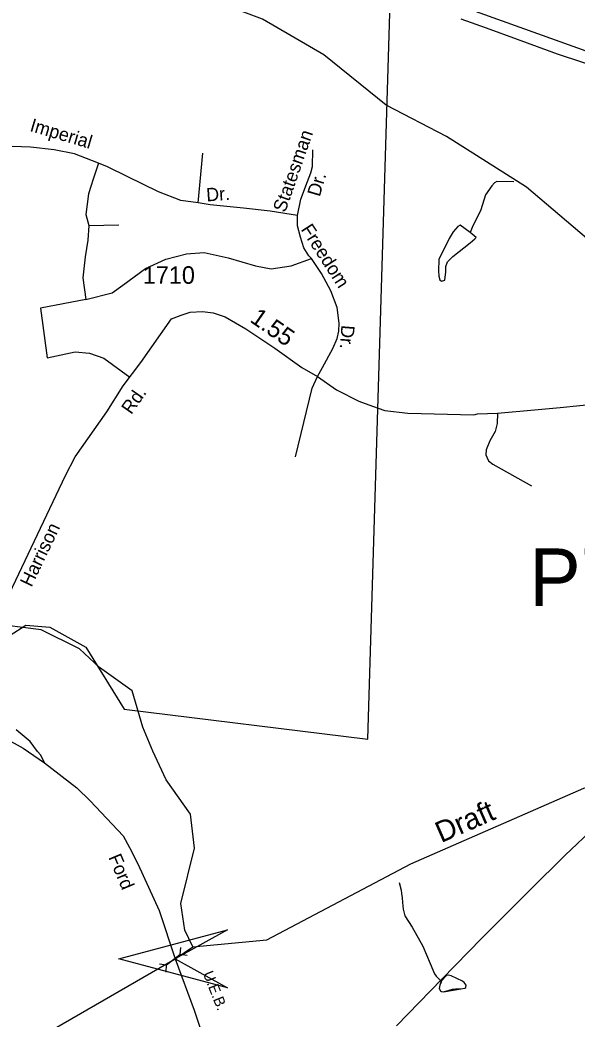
# Model space of a CAD drawing. Extents: x 1473865 to 1648260, y 639067 to 773536.
# Drawn here: x 1544543 to 1548512, y 701811 to 708929 of the extents above; entities that cross this region are included whole.
import ezdxf

# ---------------------------------------------------------------- set-up
doc = ezdxf.new("R2010")
doc.units = 0
for name, color, linetype in [('Exist Boundary Political City Limit New', 7, 'Continuous'), ('Exist Boundary Political Urban Extension UEB Label', 7, 'Continuous'), ('Exist Hydrographic Creek Single Shore', 7, 'Continuous'), ('Exist Hydrographic Creek Single Shore Label', 7, 'Continuous'), ('Exist Hydrographic Misc Water Feature', 7, 'Continuous'), ('Exist Railroad Mainline', 7, 'Continuous'), ('Exist Road Non-System Type 51', 7, 'Continuous'), ('Exist Road Non-System Type 51 Label', 7, 'Continuous'), ('Exist Road Secondary Mileage Hundredths English Label', 7, 'Continuous'), ('Exist Road Secondary Structure Culvert Attributed CELL', 7, 'Continuous'), ('Exist Road Secondary Structure Culvert CELL', 7, 'Continuous'), ('Exist Road Secondary Structure Pipe Number Label', 7, 'Continuous'), ('Exist Road Secondary Type 51 Attributed', 7, 'Continuous'), ('Exist Road Secondary Type 51 Label', 7, 'Continuous'), ('Exist Road Secondary Type 51 Number Label', 7, 'Continuous'), ('Exist Utilities Electrical Transmission Line', 7, 'Continuous'), ('Map Preparation Boundary City Limit Buffer Line', 7, 'Continuous')]:
    doc.layers.add(name, color=color, linetype=linetype)

msp = doc.modelspace()

# ---------------------------------------------------------------- linework, layer by layer
at = {"layer": 'Exist Boundary Political City Limit New'}
for points in [[(1547693.1, 709025.8), (1549554.9, 708358.6)], [(1544471.6, 704547.2), (1544585.6, 704618.5), (1544756.6, 704604.2), (1545013.1, 704461.8), (1545283.9, 704020.1), (1547022.4, 703806.3), (1547179, 708978.9)]]:
    msp.add_lwpolyline(points, dxfattribs=at)
at = {"layer": 'Exist Hydrographic Creek Single Shore'}
for points in [[(1552207.4, 703775.3), (1551994.2, 703971.4), (1551729.8, 704081.9), (1551346.9, 704129), (1551065.8, 704259.4), (1550646.8, 704697.9), (1550443.8, 705010.6), (1550008.8, 705436.2), (1549623, 705903.8), (1549574.1, 706095.9), (1549473.8, 706418.7), (1549367.8, 706594.7), (1548769.8, 707214.1), (1548152.8, 707738.6), (1547582.8, 708098.1), (1547152.8, 708323.4), (1546708.8, 708680.4), (1546270.8, 708935.3), (1545845.1, 709096.9), (1545351.7, 709277.2), (1545104.9, 709637.8), (1544640, 709834.3), (1544027.7, 710119.6)], [(1545774.7, 702324.6), (1545717.7, 702443.8), (1545687.7, 702634.9), (1545787.2, 703027.8), (1545757.6, 703269.8), (1545585, 703515.7), (1545488.9, 703720.5), (1545419.2, 703889.9), (1545342.8, 704149.1), (1545109.1, 704316.5), (1544965.7, 704448.3), (1544692.7, 704585.1), (1544318.7, 704632), (1543946.9, 704810.1), (1543675.2, 704910.8), (1542816.7, 705369.9)], [(1545774.7, 702324.6), (1546300.7, 702376.3), (1547326.7, 702917), (1548559.8, 703456.6), (1549062.8, 703590.9), (1549938, 703574.6), (1550727.2, 703589.9), (1551389.1, 703676.6), (1552207.4, 703775.3)], [(1537312.6, 702324.8), (1537437.6, 702289.4), (1537746.6, 702325.9), (1537962.6, 702321.5), (1538103.6, 702236.6), (1538201.6, 702119.7), (1538497.6, 701854.4), (1538819.6, 701651), (1539340.7, 701391), (1539779.6, 701244.2), (1540127.6, 701096), (1540518.6, 701022.5), (1541697.5, 700903.8), (1542338.3, 700873.9), (1542597.2, 700940.3), (1543150.6, 700880.7), (1543502.8, 701066), (1544172.4, 701390.6), (1545648, 702240.6), (1545774.7, 702324.6)]]:
    msp.add_lwpolyline(points, dxfattribs=at)
at = {"layer": 'Exist Hydrographic Misc Water Feature'}
for points in [[(1548061.7, 707775.9), (1547941, 707778.4), (1547924.8, 707768.7), (1547904.4, 707747.1), (1547859.2, 707684.1), (1547826, 707575.9), (1547764.7, 707450.1), (1547750.3, 707414.7)], [(1547750.3, 707414.7), (1547679.7, 707467.2), (1547662.8, 707458.1), (1547630.1, 707420.9), (1547601.2, 707373.5), (1547526.2, 707223), (1547524.6, 707143.1), (1547527.9, 707103.1), (1547533.4, 707078.9), (1547547.1, 707068.7), (1547569.3, 707076.2), (1547576.5, 707134.1), (1547577.3, 707174), (1547589.9, 707205.8), (1547626.6, 707245), (1547750.6, 707340.4), (1547783.1, 707369.8), (1547793.8, 707379.4), (1547750.3, 707414.7)], [(1547245.4, 702782.9), (1547258.7, 702730.6), (1547262.2, 702706.6), (1547265.6, 702674.5), (1547269, 702642.4), (1547272.1, 702594.4), (1547285.2, 702546.2), (1547337.3, 702465.4), (1547413.8, 702331), (1547464.6, 702206.7), (1547497.2, 702134.1), (1547508.9, 702117.8), (1547544.1, 702081.3)], [(1547544.1, 702081.3), (1547546.1, 702077.1), (1547533.6, 702053.3), (1547529.1, 702029.4), (1547538.8, 702013.2), (1547546.7, 702007.1), (1547560.7, 702004.8), (1547625.1, 702023.5), (1547641.1, 702023.2), (1547649.2, 702027), (1547681.1, 702026.4), (1547713.2, 702031.7), (1547719.3, 702035.6), (1547721.6, 702053.5), (1547708, 702071.8), (1547696.1, 702080), (1547614.9, 702119.7), (1547599, 702124), (1547582.9, 702122.3), (1547544.1, 702081.3)], [(1547544.1, 702081.3), (1547533.6, 702053.3), (1547529.1, 702029.4), (1547538.8, 702013.2), (1547546.7, 702007.1), (1547560.7, 702004.8), (1547713.2, 702031.7), (1547719.3, 702035.6), (1547721.6, 702053.5), (1547708, 702071.8), (1547696.1, 702080), (1547614.9, 702119.7), (1547599, 702124), (1547582.9, 702122.3), (1547544.1, 702081.3)]]:
    msp.add_lwpolyline(points, dxfattribs=at)
at = {"layer": 'Exist Railroad Mainline'}
msp.add_lwpolyline([(1547683.5, 708936.8), (1547864.5, 708873.7), (1548085.2, 708791.8), (1548369.5, 708688.8), (1548723.7, 708572.6)], dxfattribs=at)
at = {"layer": 'Exist Road Non-System Type 51'}
for points in [[(1545101.1, 707909.7), (1544931.9, 707974.6), (1544786.4, 708004.7), (1544618.8, 708022.1), (1544489.6, 708026.9), (1544399.5, 708009.5), (1544303, 707973.1)], [(1545813.2, 707627), (1545844.8, 707979.9)], [(1546519.4, 707536), (1546543.1, 707652.5), (1546590.5, 707777.6), (1546615.8, 707840.9), (1546626.9, 707885.2), (1546628.5, 708003.9)], [(1545101.1, 707909.7), (1545064.3, 707796.2), (1545031.1, 707690.1), (1545012.1, 707544.6), (1545034.2, 707464.6)], [(1545813.2, 707627), (1545689.8, 707642.9), (1545530.1, 707704.6), (1545307.2, 707815.3), (1545167.5, 707882.8), (1545101.1, 707909.7)], [(1546519.4, 707536), (1546324.9, 707567.1), (1546135.1, 707587.7), (1545897.9, 707613), (1545813.2, 707627)], [(1546619.4, 707229.4), (1546601.5, 707248.7), (1546565.2, 707304.9), (1546541.5, 707380.9), (1546519.4, 707463.2), (1546519.4, 707536)], [(1545034.2, 707464.6), (1545026.3, 707360.2), (1545007.4, 707241.5), (1544991.5, 707091.2), (1545012.1, 706938.4)], [(1545034.2, 707464.6), (1545246.1, 707471)], [(1545012.1, 706938.4), (1545198.6, 706985.6), (1545274.5, 707039.4), (1545437.4, 707158.1), (1545582.9, 707224.6), (1545729.9, 707264.1), (1545854.9, 707273.6), (1546027.2, 707235.7), (1546220.9, 707178.7), (1546333.1, 707156.6), (1546473.9, 707177.1), (1546619.4, 707229.4)], [(1546663.2, 706388.5), (1546698, 706453.4), (1546772.3, 706587.9), (1546802.4, 706659.1), (1546813.5, 706712.9), (1546818.2, 706768.3), (1546802.4, 706880.7), (1546756.5, 706998.6), (1546691.6, 707123.6), (1546619.4, 707229.4)], [(1545012.1, 706938.4), (1544687.9, 706875.1)], [(1544687.9, 706875.1), (1544735.4, 706521.3)], [(1544735.4, 706521.3), (1544936.2, 706564), (1545037.4, 706554.5), (1545140.2, 706519.7), (1545325.2, 706385.2)], [(1546506.5, 705816.3), (1546623.7, 706306.3), (1546663.2, 706388.5)], [(1547945.9, 706127.8), (1547941.9, 706054.7), (1547927.7, 705997.9), (1547891.1, 705930.9), (1547864.8, 705867.9), (1547862.7, 705831.4), (1547881, 705788.7), (1547911.4, 705764.4), (1548187.4, 705610)]]:
    msp.add_lwpolyline(points, dxfattribs=at)
at = {"layer": 'Exist Road Secondary Structure Culvert Attributed CELL'}
msp.add_lwpolyline([(1546020.8, 702033.6), (1545248, 702240.6), (1546020.8, 702447.7), (1545648, 702240.6)], close=True, dxfattribs=at)
at = {"layer": 'Exist Road Secondary Structure Culvert CELL'}
for p, q in [((1545587.9, 702196.8), (1545682.9, 702271.5)), ((1545687.6, 702322.1), (1545682.9, 702271.5)), ((1545733.1, 702264.1), (1545682.9, 702271.5)), ((1545537.6, 702204.2), (1545587.9, 702196.8)), ((1545583.2, 702146.2), (1545587.9, 702196.8))]:
    msp.add_line(p, q, dxfattribs=at)
at = {"layer": 'Exist Road Secondary Type 51 Attributed'}
for points in [[(1544332.7, 704562.2), (1544867.8, 705682.9), (1544935.9, 705816), (1545160.9, 706136.6), (1545277.6, 706321.8), (1545404.1, 706490), (1545621.5, 706799.8), (1545691.9, 706826.7), (1545755.6, 706846.8), (1545842.8, 706853.5), (1545920, 706843.5), (1546003.8, 706813.2), (1546151.4, 706729.3), (1546359.3, 706591.7), (1546550.5, 706454.1), (1546663.2, 706388.5), (1546799.2, 706294), (1546956.3, 706212.4), (1547054, 706178.4), (1547143.3, 706148), (1547307.5, 706128.8), (1547777.1, 706115.3), (1547803.2, 706122.4), (1547945.9, 706127.8), (1548209.7, 706152.2), (1548392.3, 706168.4), (1548812.3, 706211.6)], [(1543259.4, 704271.9), (1543401.4, 704226.2), (1543564.5, 704163.7), (1543703.7, 704105.4), (1543906.6, 704032.3), (1544101.4, 703949.1), (1544433.5, 703815.9), (1544566.2, 703741.8), (1544717.5, 703636.4)], [(1544717.5, 703636.4), (1544690.7, 703690.1), (1544667.2, 703717), (1544615.8, 703787.9), (1544516.4, 703872.4)], [(1544717.5, 703636.4), (1544948.9, 703458.5), (1545042.7, 703366.2), (1545277, 703116.6), (1545323.7, 703033.8), (1545381.8, 702916.7), (1545535.4, 702583.7), (1545648, 702240.6), (1545784.1, 701873.7), (1545872.1, 701608.7), (1545954.6, 701378.6), (1546024.1, 701163), (1546109.3, 700905.7), (1546182.8, 700688.6), (1546285.2, 700394.1), (1546409.9, 700023.1)]]:
    msp.add_lwpolyline(points, dxfattribs=at)
at = {"layer": 'Exist Utilities Electrical Transmission Line'}
msp.add_lwpolyline([(1548642.4, 703182.5), (1548427, 702979.9), (1548176.4, 702729), (1547832.9, 702386.8), (1547547.9, 702095.8), (1547226.4, 701763.3)], dxfattribs=at)
at = {"layer": 'Map Preparation Boundary City Limit Buffer Line'}
for points in [[(1547693.1, 709025.8), (1549554.9, 708358.6)], [(1544471.6, 704547.2), (1544585.6, 704618.5), (1544756.6, 704604.2), (1545013.1, 704461.8), (1545283.9, 704020.1), (1547022.4, 703806.3), (1547179, 708978.9)]]:
    msp.add_lwpolyline(points, dxfattribs=at)

# ---------------------------------------------------------------- texts
at = {"layer": 'Exist Boundary Political Urban Extension UEB Label'}
msp.add_text('U.E.B.', height=75.46, rotation=291.56189, dxfattribs=at).set_placement((1545845.1, 702135.8))
at = {"layer": 'Exist Hydrographic Creek Single Shore Label'}
msp.add_text('Draft', height=150, rotation=23.63611, dxfattribs=at).set_placement((1547543.4, 703064.2))
at = {"layer": 'Exist Road Non-System Type 51 Label'}
for s, rotation, p in [('Imperial', 343.48373, (1544607.3, 708139.2)), ('Statesman', 70.77223, (1546432.3, 707552.6)), ('Dr.', 73.57759, (1546678.4, 707665.5)), ('Dr.', 3.74656, (1545872.8, 707636.4)), ('Freedom', 302.78766, (1546541.1, 707437.7)), ('Dr.', 265.82818, (1546833.2, 706757.7))]:
    msp.add_text(s, height=95, rotation=rotation, dxfattribs=at).set_placement(p)
at = {"layer": 'Exist Road Secondary Mileage Hundredths English Label'}
msp.add_text('1.55', height=125, rotation=325.19162, dxfattribs=at).set_placement((1546174.7, 706783.3))
at = {"layer": 'Exist Road Secondary Structure Pipe Number Label'}
msp.add_text('P70', height=410.1, dxfattribs=at).set_placement((1548172, 704753.9))
at = {"layer": 'Exist Road Secondary Type 51 Label'}
for s, rotation, p in [('Rd.', 54.94161, (1545335.4, 706113.3)), ('Harrison', 64.47808, (1544624.2, 704883.9)), ('Ford', 292.81763, (1545171.4, 702964))]:
    msp.add_text(s, height=95, rotation=rotation, dxfattribs=at).set_placement(p)
at = {"layer": 'Exist Road Secondary Type 51 Number Label'}
msp.add_text('1710', height=125, dxfattribs=at).set_placement((1545417.4, 707049.7))

doc.saveas('drawing.dxf')
